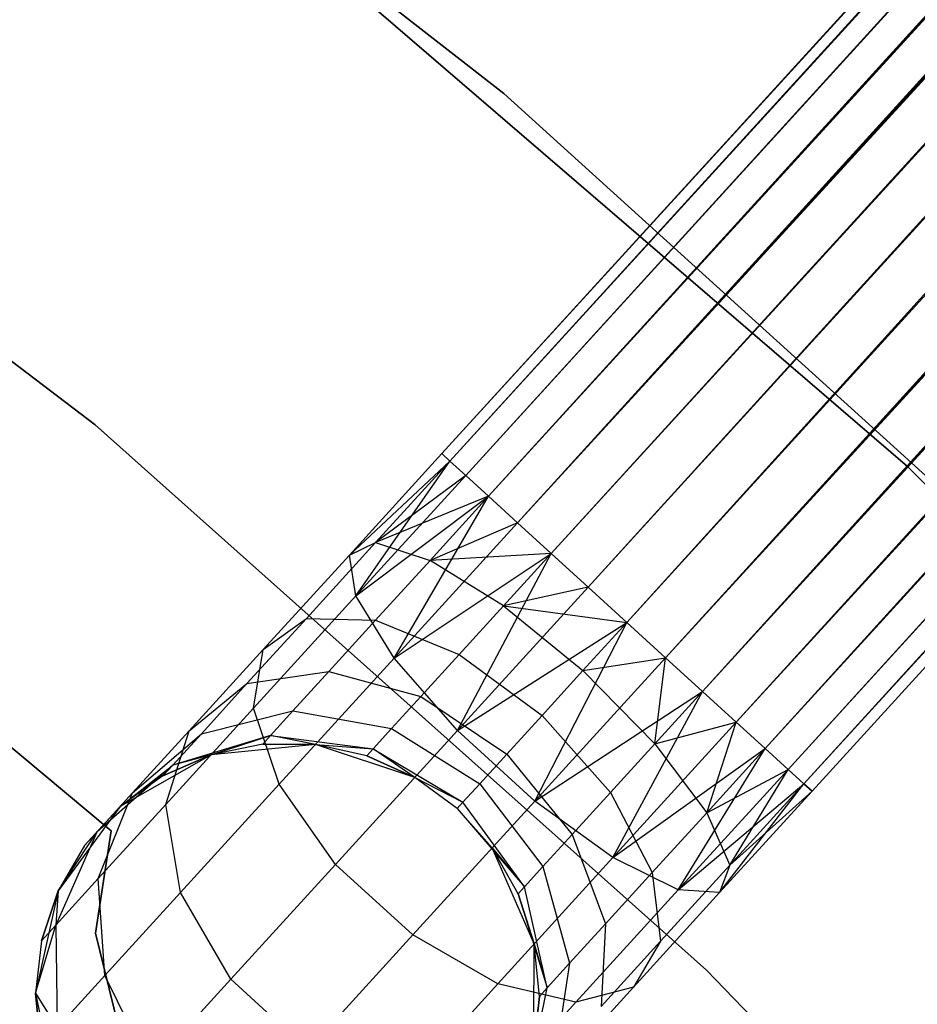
# Model space of a CAD drawing. Extents: x -189 to 189, y -189 to 189.
# Tile 483 of 591: x 26.72 to 30.29, y 30.44 to 34.35. Entities that reach past the tile are written whole.
import ezdxf

# ---------------------------------------------------------------- set-up
doc = ezdxf.new("R2010")
doc.units = 0
doc.header["$LTSCALE"] = 25.4
doc.layers.get('0').update_dxf_attribs({"linetype": 'CONTINUOUS'})

# ---------------------------------------------------------------- blocks, each defined once
blk = doc.blocks.new('CAMELEON-KENAI-C-12244_STL')
at = {"color": 0}
for p, q in [((112.7749, 125.1843, -9.3955), (28.4002, 32.6296, -9.3955)), ((112.7749, 125.1843, -9.3955), (28.4002, 32.6296, -9.6045)), ((112.7749, 125.1843, -9.3955), (28.4002, 32.6296, -9.3955)), ((112.7749, 125.1843, -9.3955), (28.4002, 32.6296, -9.6045)), ((112.7749, 125.1843, -9.3955), (28.4323, 32.6003, -9.809)), ((112.7749, 125.1843, -9.3955), (28.4323, 32.6003, -9.809)), ((112.8071, 125.155, -9.809), (28.4323, 32.6003, -9.809)), ((112.8071, 125.155, -9.809), (28.4323, 32.6003, -9.809)), ((112.8071, 125.155, -9.809), (28.4952, 32.5431, -10)), ((112.8071, 125.155, -9.809), (28.4952, 32.5431, -10)), ((112.8071, 125.155, -9.809), (28.586, 32.4603, -10.1691)), ((112.8071, 125.155, -9.809), (28.586, 32.4603, -10.1691)), ((112.8699, 125.0977, -9), (28.4002, 32.6296, -9.3955)), ((112.8699, 125.0977, -9), (28.4002, 32.6296, -9.3955)), ((112.8699, 125.0977, -9), (28.4323, 32.6003, -9.191)), ((112.8699, 125.0977, -9), (28.4323, 32.6003, -9.191)), ((28.4952, 32.5431, -9), (112.8699, 125.0977, -9)), ((28.4952, 32.5431, -9), (112.8699, 125.0977, -9)), ((28.586, 32.4603, -8.8309), (112.8699, 125.0977, -9)), ((28.586, 32.4603, -8.8309), (112.8699, 125.0977, -9)), ((112.9607, 125.015, -10.1691), (28.586, 32.4603, -10.1691)), ((112.9607, 125.015, -10.1691), (28.586, 32.4603, -10.1691)), ((112.9607, 125.015, -10.1691), (28.7008, 32.3556, -10.309)), ((112.9607, 125.015, -10.1691), (28.7008, 32.3556, -10.309)), ((28.586, 32.4603, -8.8309), (113.0755, 124.9103, -8.691)), ((28.586, 32.4603, -8.8309), (113.0755, 124.9103, -8.691)), ((28.7008, 32.3556, -8.691), (113.0755, 124.9103, -8.691)), ((28.7008, 32.3556, -8.691), (113.0755, 124.9103, -8.691)), ((113.2093, 124.7883, -10.4135), (28.7008, 32.3556, -10.309)), ((113.2093, 124.7883, -10.4135), (28.7008, 32.3556, -10.309)), ((113.2093, 124.7883, -10.4135), (28.8346, 32.2336, -10.4135)), ((113.2093, 124.7883, -10.4135), (28.8346, 32.2336, -10.4135)), ((28.9815, 32.0997, -10.4781), (113.2093, 124.7883, -10.4135)), ((28.9815, 32.0997, -10.4781), (113.2093, 124.7883, -10.4135)), ((29.1352, 31.9596, -10.5), (113.2093, 124.7883, -10.4135)), ((29.1352, 31.9596, -10.5), (113.2093, 124.7883, -10.4135)), ((28.7008, 32.3556, -8.691), (113.3563, 124.6544, -8.5219)), ((28.7008, 32.3556, -8.691), (113.3563, 124.6544, -8.5219)), ((28.8346, 32.2336, -8.5864), (113.3563, 124.6544, -8.5219)), ((28.8346, 32.2336, -8.5864), (113.3563, 124.6544, -8.5219)), ((113.3563, 124.6544, -8.5219), (28.9815, 32.0997, -8.5219)), ((113.3563, 124.6544, -8.5219), (28.9815, 32.0997, -8.5219)), ((29.1352, 31.9596, -8.5), (113.5099, 124.5143, -8.5)), ((29.1352, 31.9596, -8.5), (113.5099, 124.5143, -8.5)), ((29.1352, 31.9596, -10.5), (113.5099, 124.5143, -10.5)), ((29.1352, 31.9596, -10.5), (113.5099, 124.5143, -10.5)), ((29.2888, 31.8195, -10.4781), (113.5099, 124.5143, -10.5)), ((29.2888, 31.8195, -10.4781), (113.5099, 124.5143, -10.5)), ((29.4357, 31.6856, -10.4135), (113.5099, 124.5143, -10.5)), ((29.4357, 31.6856, -10.4135), (113.5099, 124.5143, -10.5)), ((29.2888, 31.8195, -8.5219), (113.6636, 124.3742, -8.5219)), ((29.2888, 31.8195, -8.5219), (113.6636, 124.3742, -8.5219)), ((113.8105, 124.2403, -10.4135), (29.4357, 31.6856, -10.4135)), ((113.8105, 124.2403, -10.4135), (29.4357, 31.6856, -10.4135)), ((113.8105, 124.2403, -10.4135), (29.5695, 31.5636, -10.309)), ((113.8105, 124.2403, -10.4135), (29.5695, 31.5636, -10.309)), ((113.8105, 124.2403, -10.4135), (29.6844, 31.459, -10.1691)), ((113.8105, 124.2403, -10.4135), (29.6844, 31.459, -10.1691)), ((29.2888, 31.8195, -8.5219), (113.9443, 124.1183, -8.691)), ((29.2888, 31.8195, -8.5219), (113.9443, 124.1183, -8.691)), ((29.4357, 31.6856, -8.5864), (113.9443, 124.1183, -8.691)), ((29.4357, 31.6856, -8.5864), (113.9443, 124.1183, -8.691)), ((113.9443, 124.1183, -8.691), (29.5695, 31.5636, -8.691)), ((113.9443, 124.1183, -8.691), (29.5695, 31.5636, -8.691)), ((114.0591, 124.0137, -10.1691), (29.6844, 31.459, -10.1691)), ((114.0591, 124.0137, -10.1691), (29.6844, 31.459, -10.1691)), ((114.0591, 124.0137, -10.1691), (29.7752, 31.3762, -10)), ((114.0591, 124.0137, -10.1691), (29.7752, 31.3762, -10)), ((114.0591, 124.0137, -10.1691), (29.838, 31.3189, -9.809)), ((114.0591, 124.0137, -10.1691), (29.838, 31.3189, -9.809)), ((29.5695, 31.5636, -8.691), (114.1499, 123.9309, -9)), ((29.5695, 31.5636, -8.691), (114.1499, 123.9309, -9)), ((29.6844, 31.459, -8.8309), (114.1499, 123.9309, -9)), ((29.6844, 31.459, -8.8309), (114.1499, 123.9309, -9)), ((114.1499, 123.9309, -9), (29.7752, 31.3762, -9)), ((114.1499, 123.9309, -9), (29.7752, 31.3762, -9)), ((114.1499, 123.9309, -9), (29.838, 31.3189, -9.191)), ((114.1499, 123.9309, -9), (29.838, 31.3189, -9.191)), ((114.2128, 123.8736, -9.809), (29.838, 31.3189, -9.809)), ((114.2128, 123.8736, -9.809), (29.838, 31.3189, -9.809)), ((114.2128, 123.8736, -9.809), (29.8701, 31.2896, -9.6045)), ((114.2128, 123.8736, -9.809), (29.8701, 31.2896, -9.3955)), ((114.2128, 123.8736, -9.809), (29.8701, 31.2896, -9.6045)), ((114.2128, 123.8736, -9.809), (29.8701, 31.2896, -9.3955)), ((114.2449, 123.8443, -9.3955), (29.838, 31.3189, -9.191)), ((114.2449, 123.8443, -9.3955), (29.838, 31.3189, -9.191)), ((114.2449, 123.8443, -9.3955), (29.8701, 31.2896, -9.3955)), ((114.2449, 123.8443, -9.3955), (29.8701, 31.2896, -9.3955)), ((28.6469, 34.0598, -1), (26.0211, 36.1042, -1)), ((26.0211, 36.1042), (28.6469, 34.0598)), ((28.6469, 34.0598, -1), (26.0211, 36.1042, -1)), ((26.0211, 36.1042), (28.6469, 34.0598)), ((30.2491, 32.578, -1), (27.7296, 34.7463, -1)), ((27.7296, 34.7463, -8.5), (30.2491, 32.578, -8.5)), ((30.2491, 32.578, -1), (27.7296, 34.7463, -1)), ((27.7296, 34.7463, -8.5), (30.2491, 32.578, -8.5)), ((24.4377, 34.715, -1), (27.0239, 32.7436, -1)), ((27.0239, 32.7436, -8.5), (24.4377, 34.715, -8.5)), ((27.0239, 32.7436, -8.5), (24.4377, 34.715, -8.5)), ((24.4377, 34.715, -1), (27.0239, 32.7436, -1)), ((31.1126, 31.8249, -1), (28.6469, 34.0598, -1)), ((28.6469, 34.0598, -1), (28.6469, 34.0598)), ((28.6469, 34.0598), (31.1126, 31.8249)), ((28.6469, 34.0598, -1), (28.6469, 34.0598)), ((31.1126, 31.8249, -1), (28.6469, 34.0598, -1)), ((28.6469, 34.0598), (31.1126, 31.8249)), ((27.0239, 32.7436, -1), (29.4517, 30.58, -1)), ((29.4517, 30.58, -8.5), (27.0239, 32.7436, -8.5)), ((27.0239, 32.7436, -8.5), (27.0239, 32.7436, -1)), ((27.0239, 32.7436, -8.5), (27.0239, 32.7436, -1)), ((29.4517, 30.58, -8.5), (27.0239, 32.7436, -8.5)), ((27.0239, 32.7436, -1), (29.4517, 30.58, -1)), ((28.0332, 32.2271, -9.5328), (28.4002, 32.6296, -9.6045)), ((28.4002, 32.6296, -9.3955), (28.0332, 32.2271, -9.5328)), ((28.4002, 32.6296, -9.3955), (28.0332, 32.2271, -9.5328)), ((28.0332, 32.2271, -9.5328), (28.4002, 32.6296, -9.6045)), ((28.0332, 32.2271, -9.5328), (28.4323, 32.6003, -9.809)), ((28.0332, 32.2271, -9.5328), (28.4323, 32.6003, -9.809)), ((28.4323, 32.6003, -9.191), (28.0332, 32.2271, -9.5328)), ((28.4323, 32.6003, -9.191), (28.0332, 32.2271, -9.5328)), ((28.0592, 32.0649, -9.9148), (28.4323, 32.6003, -9.809)), ((28.0592, 32.0649, -9.9148), (28.4323, 32.6003, -9.809)), ((28.4323, 32.6003, -9.191), (28.1375, 32.2769, -9.1334)), ((28.4323, 32.6003, -9.191), (28.1375, 32.2769, -9.1334)), ((28.4002, 32.6296, -9.6045), (28.4323, 32.6003, -9.809)), ((28.4323, 32.6003, -9.191), (28.4002, 32.6296, -9.3955)), ((28.4323, 32.6003, -9.191), (28.4002, 32.6296, -9.3955)), ((28.4002, 32.6296, -9.6045), (28.4323, 32.6003, -9.809)), ((28.4323, 32.6003, -9.809), (28.4952, 32.5431, -10)), ((28.4952, 32.5431, -9), (28.4323, 32.6003, -9.191)), ((28.4952, 32.5431, -9), (28.4323, 32.6003, -9.191)), ((28.4323, 32.6003, -9.809), (28.4952, 32.5431, -10)), ((32.5996, 30.2276, -1), (30.2491, 32.578, -1)), ((30.2491, 32.578, -8.5), (32.5996, 30.2276, -8.5)), ((30.2491, 32.578, -1), (30.2491, 32.578, -8.5)), ((32.5996, 30.2276, -1), (30.2491, 32.578, -1)), ((30.2491, 32.578, -8.5), (32.5996, 30.2276, -8.5)), ((30.2491, 32.578, -1), (30.2491, 32.578, -8.5)), ((28.0592, 32.0649, -9.9148), (28.4952, 32.5431, -10)), ((28.0592, 32.0649, -9.9148), (28.4952, 32.5431, -10)), ((28.4952, 32.5431, -9), (28.1375, 32.2769, -9.1334)), ((28.4952, 32.5431, -9), (28.1375, 32.2769, -9.1334)), ((28.4952, 32.5431, -10), (28.586, 32.4603, -10.1691)), ((28.586, 32.4603, -8.8309), (28.4952, 32.5431, -9)), ((28.586, 32.4603, -8.8309), (28.4952, 32.5431, -9)), ((28.4952, 32.5431, -10), (28.586, 32.4603, -10.1691)), ((28.0592, 32.0649, -9.9148), (28.586, 32.4603, -10.1691)), ((28.0592, 32.0649, -9.9148), (28.586, 32.4603, -10.1691)), ((28.586, 32.4603, -8.8309), (28.1375, 32.2769, -9.1334)), ((28.586, 32.4603, -8.8309), (28.1375, 32.2769, -9.1334)), ((28.211, 31.8183, -10.2133), (28.586, 32.4603, -10.1691)), ((28.211, 31.8183, -10.2133), (28.586, 32.4603, -10.1691)), ((28.3539, 32.2057, -8.7855), (28.586, 32.4603, -8.8309)), ((28.3539, 32.2057, -8.7855), (28.586, 32.4603, -8.8309)), ((28.586, 32.4603, -10.1691), (28.7008, 32.3556, -10.309)), ((28.7008, 32.3556, -8.691), (28.586, 32.4603, -8.8309)), ((28.7008, 32.3556, -8.691), (28.586, 32.4603, -8.8309)), ((28.586, 32.4603, -10.1691), (28.7008, 32.3556, -10.309)), ((28.211, 31.8183, -10.2133), (28.7008, 32.3556, -10.309)), ((28.211, 31.8183, -10.2133), (28.7008, 32.3556, -10.309)), ((28.7008, 32.3556, -8.691), (28.3539, 32.2057, -8.7855)), ((28.7008, 32.3556, -8.691), (28.3539, 32.2057, -8.7855)), ((28.7008, 32.3556, -10.309), (28.8346, 32.2336, -10.4135)), ((28.8346, 32.2336, -8.5864), (28.7008, 32.3556, -8.691)), ((28.8346, 32.2336, -8.5864), (28.7008, 32.3556, -8.691)), ((28.7008, 32.3556, -10.309), (28.8346, 32.2336, -10.4135)), ((27.8627, 31.9755, -8.9644), (28.1375, 32.2769, -9.1334)), ((27.8627, 31.9755, -8.9644), (28.1375, 32.2769, -9.1334)), ((28.0332, 32.2271, -9.5328), (28.1375, 32.2769, -9.1334)), ((28.0332, 32.2271, -9.5328), (28.1375, 32.2769, -9.1334)), ((28.1375, 32.2769, -9.1334), (28.3539, 32.2057, -8.7855)), ((28.1375, 32.2769, -9.1334), (28.3539, 32.2057, -8.7855)), ((27.6913, 31.852, -9.3226), (28.0332, 32.2271, -9.5328)), ((27.6913, 31.852, -9.3226), (28.0332, 32.2271, -9.5328)), ((28.0592, 32.0649, -9.9148), (28.0332, 32.2271, -9.5328)), ((28.0592, 32.0649, -9.9148), (28.0332, 32.2271, -9.5328)), ((28.1377, 31.9685, -8.6526), (28.3539, 32.2057, -8.7855)), ((28.1377, 31.9685, -8.6526), (28.3539, 32.2057, -8.7855)), ((28.211, 31.8183, -10.2133), (28.8346, 32.2336, -10.4135)), ((28.211, 31.8183, -10.2133), (28.8346, 32.2336, -10.4135)), ((28.8346, 32.2336, -8.5864), (28.3539, 32.2057, -8.7855)), ((28.8346, 32.2336, -8.5864), (28.3539, 32.2057, -8.7855)), ((28.6451, 32.0258, -8.5494), (28.3539, 32.2057, -8.7855)), ((28.6451, 32.0258, -8.5494), (28.3539, 32.2057, -8.7855)), ((28.4622, 31.5301, -10.3767), (28.8346, 32.2336, -10.4135)), ((28.4622, 31.5301, -10.3767), (28.8346, 32.2336, -10.4135)), ((28.8346, 32.2336, -8.5864), (28.6451, 32.0258, -8.5494)), ((28.8346, 32.2336, -8.5864), (28.6451, 32.0258, -8.5494)), ((28.8346, 32.2336, -10.4135), (28.9815, 32.0997, -10.4781)), ((28.9815, 32.0997, -8.5219), (28.8346, 32.2336, -8.5864)), ((28.9815, 32.0997, -8.5219), (28.8346, 32.2336, -8.5864)), ((28.8346, 32.2336, -10.4135), (28.9815, 32.0997, -10.4781)), ((25.8825, 32.1402, -2), (27.0876, 31.1321, -2)), ((27.0876, 31.1321, -4), (25.8825, 32.1402, -4)), ((27.0876, 31.1321, -4), (25.8825, 32.1402, -4)), ((25.8825, 32.1402, -2), (27.0876, 31.1321, -2)), ((28.4622, 31.5301, -10.3767), (28.9815, 32.0997, -10.4781)), ((28.4622, 31.5301, -10.3767), (28.9815, 32.0997, -10.4781)), ((28.9815, 32.0997, -8.5219), (28.6451, 32.0258, -8.5494)), ((28.9815, 32.0997, -8.5219), (28.6451, 32.0258, -8.5494)), ((28.9815, 32.0997, -10.4781), (29.1352, 31.9596, -10.5)), ((29.1352, 31.9596, -8.5), (28.9815, 32.0997, -8.5219)), ((29.1352, 31.9596, -8.5), (28.9815, 32.0997, -8.5219)), ((28.9815, 32.0997, -10.4781), (29.1352, 31.9596, -10.5)), ((27.653, 31.6193, -9.6651), (28.0592, 32.0649, -9.9148)), ((27.653, 31.6193, -9.6651), (28.0592, 32.0649, -9.9148)), ((28.211, 31.8183, -10.2133), (28.0592, 32.0649, -9.9148)), ((28.211, 31.8183, -10.2133), (28.0592, 32.0649, -9.9148)), ((28.4686, 31.8322, -8.4409), (28.6451, 32.0258, -8.5494)), ((28.4686, 31.8322, -8.4409), (28.6451, 32.0258, -8.5494)), ((28.6451, 32.0258, -8.5494), (29.1352, 31.9596, -8.5)), ((28.6451, 32.0258, -8.5494), (29.1352, 31.9596, -8.5)), ((28.6451, 32.0258, -8.5494), (28.9608, 31.7683, -8.4659)), ((28.6451, 32.0258, -8.5494), (28.9608, 31.7683, -8.4659)), ((27.6268, 31.7167, -8.6957), (27.8627, 31.9755, -8.9644)), ((27.6268, 31.7167, -8.6957), (27.8627, 31.9755, -8.9644)), ((27.6913, 31.852, -9.3226), (27.8627, 31.9755, -8.9644)), ((27.6913, 31.852, -9.3226), (27.8627, 31.9755, -8.9644)), ((27.8627, 31.9755, -8.9644), (28.1377, 31.9685, -8.6526)), ((27.8627, 31.9755, -8.9644), (28.1377, 31.9685, -8.6526)), ((27.952, 31.7648, -8.4411), (28.1377, 31.9685, -8.6526)), ((27.952, 31.7648, -8.4411), (28.1377, 31.9685, -8.6526)), ((28.1377, 31.9685, -8.6526), (28.4686, 31.8322, -8.4409)), ((28.1377, 31.9685, -8.6526), (28.4686, 31.8322, -8.4409)), ((28.4622, 31.5301, -10.3767), (29.1352, 31.9596, -10.5)), ((28.4622, 31.5301, -10.3767), (29.1352, 31.9596, -10.5)), ((28.7695, 31.2499, -10.3767), (29.1352, 31.9596, -10.5)), ((28.7695, 31.2499, -10.3767), (29.1352, 31.9596, -10.5)), ((29.1352, 31.9596, -8.5), (28.9608, 31.7683, -8.4659)), ((29.1352, 31.9596, -8.5), (28.9608, 31.7683, -8.4659)), ((29.2888, 31.8195, -8.5219), (29.1352, 31.9596, -8.5)), ((29.1352, 31.9596, -10.5), (29.2888, 31.8195, -10.4781)), ((29.2888, 31.8195, -8.5219), (29.1352, 31.9596, -8.5)), ((29.1352, 31.9596, -10.5), (29.2888, 31.8195, -10.4781)), ((27.3977, 31.5299, -8.9881), (27.6913, 31.852, -9.3226)), ((27.3977, 31.5299, -8.9881), (27.6913, 31.852, -9.3226)), ((27.653, 31.6193, -9.6651), (27.6913, 31.852, -9.3226)), ((27.653, 31.6193, -9.6651), (27.6913, 31.852, -9.3226)), ((27.7546, 31.3177, -9.9327), (28.211, 31.8183, -10.2133)), ((27.7546, 31.3177, -9.9327), (28.211, 31.8183, -10.2133)), ((28.4622, 31.5301, -10.3767), (28.211, 31.8183, -10.2133)), ((28.4622, 31.5301, -10.3767), (28.211, 31.8183, -10.2133)), ((28.317, 31.6659, -8.2682), (28.4686, 31.8322, -8.4409)), ((28.317, 31.6659, -8.2682), (28.4686, 31.8322, -8.4409)), ((28.4686, 31.8322, -8.4409), (28.7983, 31.5901, -8.366)), ((28.4686, 31.8322, -8.4409), (28.7983, 31.5901, -8.366)), ((28.7695, 31.2499, -10.3767), (29.2888, 31.8195, -10.4781)), ((28.7695, 31.2499, -10.3767), (29.2888, 31.8195, -10.4781)), ((28.9608, 31.7683, -8.4659), (29.2888, 31.8195, -8.5219)), ((28.9608, 31.7683, -8.4659), (29.2888, 31.8195, -8.5219)), ((29.2463, 31.4778, -8.5494), (29.2888, 31.8195, -8.5219)), ((29.2463, 31.4778, -8.5494), (29.2888, 31.8195, -8.5219)), ((29.4357, 31.6856, -8.5864), (29.2888, 31.8195, -8.5219)), ((29.2888, 31.8195, -10.4781), (29.4357, 31.6856, -10.4135)), ((29.4357, 31.6856, -8.5864), (29.2888, 31.8195, -8.5219)), ((29.2888, 31.8195, -10.4781), (29.4357, 31.6856, -10.4135)), ((27.6268, 31.7167, -8.6957), (27.952, 31.7648, -8.4411)), ((27.6268, 31.7167, -8.6957), (27.952, 31.7648, -8.4411)), ((27.8095, 31.6085, -8.1654), (27.952, 31.7648, -8.4411)), ((27.8095, 31.6085, -8.1654), (27.952, 31.7648, -8.4411)), ((27.952, 31.7648, -8.4411), (28.317, 31.6659, -8.2682)), ((27.952, 31.7648, -8.4411), (28.317, 31.6659, -8.2682)), ((28.9608, 31.7683, -8.4659), (28.7983, 31.5901, -8.366)), ((28.9608, 31.7683, -8.4659), (28.7983, 31.5901, -8.366)), ((28.9608, 31.7683, -8.4659), (29.2463, 31.4778, -8.5494)), ((28.9608, 31.7683, -8.4659), (29.2463, 31.4778, -8.5494)), ((27.3977, 31.5299, -8.9881), (27.6268, 31.7167, -8.6957)), ((27.3977, 31.5299, -8.9881), (27.6268, 31.7167, -8.6957)), ((27.4457, 31.5181, -8.3455), (27.6268, 31.7167, -8.6957)), ((27.4457, 31.5181, -8.3455), (27.6268, 31.7167, -8.6957)), ((28.2007, 31.5383, -8.0432), (28.317, 31.6659, -8.2682)), ((28.2007, 31.5383, -8.0432), (28.317, 31.6659, -8.2682)), ((28.317, 31.6659, -8.2682), (28.6588, 31.4371, -8.2071)), ((28.317, 31.6659, -8.2682), (28.6588, 31.4371, -8.2071)), ((28.7695, 31.2499, -10.3767), (29.4357, 31.6856, -10.4135)), ((28.7695, 31.2499, -10.3767), (29.4357, 31.6856, -10.4135)), ((29.0797, 31.0264, -10.2133), (29.4357, 31.6856, -10.4135)), ((29.0797, 31.0264, -10.2133), (29.4357, 31.6856, -10.4135)), ((29.2463, 31.4778, -8.5494), (29.4357, 31.6856, -8.5864)), ((29.2463, 31.4778, -8.5494), (29.4357, 31.6856, -8.5864)), ((29.5695, 31.5636, -8.691), (29.4357, 31.6856, -8.5864)), ((29.4357, 31.6856, -10.4135), (29.5695, 31.5636, -10.309)), ((29.4357, 31.6856, -10.4135), (29.5695, 31.5636, -10.309)), ((29.5695, 31.5636, -8.691), (29.4357, 31.6856, -8.5864)), ((27.3042, 31.2367, -9.2678), (27.653, 31.6193, -9.6651)), ((27.3042, 31.2367, -9.2678), (27.653, 31.6193, -9.6651)), ((27.7546, 31.3177, -9.9327), (27.653, 31.6193, -9.6651)), ((27.7546, 31.3177, -9.9327), (27.653, 31.6193, -9.6651)), ((27.4457, 31.5181, -8.3455), (27.8095, 31.6085, -8.1654)), ((27.4457, 31.5181, -8.3455), (27.8095, 31.6085, -8.1654)), ((27.7199, 31.5103, -7.8445), (27.8095, 31.6085, -8.1654)), ((27.7199, 31.5103, -7.8445), (27.8095, 31.6085, -8.1654)), ((27.8095, 31.6085, -8.1654), (28.2007, 31.5383, -8.0432)), ((27.8095, 31.6085, -8.1654), (28.2007, 31.5383, -8.0432)), ((28.7983, 31.5901, -8.366), (28.6588, 31.4371, -8.2071)), ((28.7983, 31.5901, -8.366), (28.6588, 31.4371, -8.2071)), ((28.7983, 31.5901, -8.366), (29.0698, 31.2842, -8.4409)), ((28.7983, 31.5901, -8.366), (29.0698, 31.2842, -8.4409)), ((29.0797, 31.0264, -10.2133), (29.5695, 31.5636, -10.309)), ((29.0797, 31.0264, -10.2133), (29.5695, 31.5636, -10.309)), ((29.2463, 31.4778, -8.5494), (29.5695, 31.5636, -8.691)), ((29.2463, 31.4778, -8.5494), (29.5695, 31.5636, -8.691)), ((29.4523, 31.2044, -8.7855), (29.5695, 31.5636, -8.691)), ((29.4523, 31.2044, -8.7855), (29.5695, 31.5636, -8.691)), ((29.6844, 31.459, -8.8309), (29.5695, 31.5636, -8.691)), ((29.5695, 31.5636, -10.309), (29.6844, 31.459, -10.1691)), ((29.5695, 31.5636, -10.309), (29.6844, 31.459, -10.1691)), ((29.6844, 31.459, -8.8309), (29.5695, 31.5636, -8.691)), ((27.1723, 31.2827, -8.5523), (27.3977, 31.5299, -8.9881)), ((27.1723, 31.2827, -8.5523), (27.3977, 31.5299, -8.9881)), ((27.1723, 31.2827, -8.5523), (27.4457, 31.5181, -8.3455)), ((27.1723, 31.2827, -8.5523), (27.4457, 31.5181, -8.3455)), ((27.3042, 31.2367, -9.2678), (27.3977, 31.5299, -8.9881)), ((27.3042, 31.2367, -9.2678), (27.3977, 31.5299, -8.9881)), ((27.3319, 31.3933, -7.9377), (27.4457, 31.5181, -8.3455)), ((27.3319, 31.3933, -7.9377), (27.4457, 31.5181, -8.3455)), ((27.7199, 31.5103, -7.8445), (27.3319, 31.3933, -7.9377)), ((27.7199, 31.5103, -7.8445), (27.3319, 31.3933, -7.9377)), ((27.4846, 31.4345, -7.5), (27.7199, 31.5103, -7.8445)), ((27.4846, 31.4345, -7.5), (27.7199, 31.5103, -7.8445)), ((27.6894, 31.4767, -7.5), (27.7199, 31.5103, -7.8445)), ((27.6894, 31.4767, -7.5), (27.7199, 31.5103, -7.8445)), ((27.7199, 31.5103, -7.8445), (28.1276, 31.4581, -7.7812)), ((27.8984, 31.4755, -7.5), (27.7199, 31.5103, -7.8445)), ((27.8984, 31.4755, -7.5), (27.7199, 31.5103, -7.8445)), ((27.7199, 31.5103, -7.8445), (28.1276, 31.4581, -7.7812)), ((27.9783, 30.9992, -10.0792), (28.4622, 31.5301, -10.3767)), ((27.9783, 30.9992, -10.0792), (28.4622, 31.5301, -10.3767)), ((28.1276, 31.4581, -7.7812), (28.2007, 31.5383, -8.0432)), ((28.1276, 31.4581, -7.7812), (28.2007, 31.5383, -8.0432)), ((28.2007, 31.5383, -8.0432), (28.5517, 31.3196, -8)), ((28.2007, 31.5383, -8.0432), (28.5517, 31.3196, -8)), ((28.7695, 31.2499, -10.3767), (28.4622, 31.5301, -10.3767)), ((28.7695, 31.2499, -10.3767), (28.4622, 31.5301, -10.3767)), ((27.6894, 31.4767, -7.5), (27.4846, 31.4345, -2)), ((27.6894, 31.4767, -7.5), (27.4846, 31.4345, -7.5)), ((27.6894, 31.4767, -7.5), (27.4846, 31.4345, -2)), ((27.6894, 31.4767, -7.5), (27.4846, 31.4345, -7.5)), ((27.8984, 31.4755, -2), (27.4846, 31.4345, -2)), ((27.8984, 31.4755, -2), (27.4846, 31.4345, -2)), ((27.8984, 31.4755, -7.5), (27.6894, 31.4767, -7.5)), ((27.6894, 31.4767, -7.5), (27.8984, 31.4755, -2)), ((27.6894, 31.4767, -7.5), (27.8984, 31.4755, -2)), ((27.8984, 31.4755, -7.5), (27.6894, 31.4767, -7.5)), ((28.2931, 31.3445, -2), (27.8984, 31.4755, -2)), ((28.1026, 31.4307, -7.5), (27.8984, 31.4755, -2)), ((28.2931, 31.3445, -2), (27.8984, 31.4755, -2)), ((28.1026, 31.4307, -7.5), (27.8984, 31.4755, -7.5)), ((27.8984, 31.4755, -7.5), (27.8984, 31.4755, -2)), ((28.1026, 31.4307, -7.5), (27.8984, 31.4755, -2)), ((27.8984, 31.4755, -7.5), (27.8984, 31.4755, -2)), ((27.8984, 31.4755, -7.5), (28.1276, 31.4581, -7.7812)), ((27.8984, 31.4755, -7.5), (28.1276, 31.4581, -7.7812)), ((28.1026, 31.4307, -7.5), (27.8984, 31.4755, -7.5)), ((29.0698, 31.2842, -8.4409), (29.2463, 31.4778, -8.5494)), ((29.0698, 31.2842, -8.4409), (29.2463, 31.4778, -8.5494)), ((29.2463, 31.4778, -8.5494), (29.4523, 31.2044, -8.7855)), ((29.2463, 31.4778, -8.5494), (29.4523, 31.2044, -8.7855)), ((27.4846, 31.4345, -2), (27.1232, 31.2289, -2)), ((27.4846, 31.4345, -2), (27.1232, 31.2289, -2)), ((27.4846, 31.4345, -7.5), (27.2931, 31.3507, -7.5)), ((27.2931, 31.3507, -7.5), (27.4846, 31.4345, -2)), ((27.2931, 31.3507, -7.5), (27.4846, 31.4345, -2)), ((27.4846, 31.4345, -7.5), (27.2931, 31.3507, -7.5)), ((27.4846, 31.4345, -7.5), (27.3319, 31.3933, -7.9377)), ((27.4846, 31.4345, -7.5), (27.3319, 31.3933, -7.9377)), ((27.4846, 31.4345, -7.5), (27.4846, 31.4345, -2)), ((27.4846, 31.4345, -7.5), (27.4846, 31.4345, -2)), ((28.1026, 31.4307, -7.5), (28.1276, 31.4581, -7.7812)), ((28.1026, 31.4307, -7.5), (28.1276, 31.4581, -7.7812)), ((28.2931, 31.3445, -7.5), (28.1026, 31.4307, -7.5)), ((28.1026, 31.4307, -7.5), (28.2931, 31.3445, -2)), ((28.1026, 31.4307, -7.5), (28.2931, 31.3445, -2)), ((28.2931, 31.3445, -7.5), (28.1026, 31.4307, -7.5)), ((28.2931, 31.3445, -7.5), (28.1276, 31.4581, -7.7812)), ((28.1276, 31.4581, -7.7812), (28.4844, 31.2458, -7.7588)), ((28.1276, 31.4581, -7.7812), (28.4844, 31.2458, -7.7588)), ((28.2931, 31.3445, -7.5), (28.1276, 31.4581, -7.7812)), ((28.6588, 31.4371, -8.2071), (28.5517, 31.3196, -8)), ((28.6588, 31.4371, -8.2071), (28.5517, 31.3196, -8)), ((28.6588, 31.4371, -8.2071), (28.9182, 31.1179, -8.2682)), ((28.6588, 31.4371, -8.2071), (28.9182, 31.1179, -8.2682)), ((29.0797, 31.0264, -10.2133), (29.6844, 31.459, -10.1691)), ((29.0797, 31.0264, -10.2133), (29.6844, 31.459, -10.1691)), ((29.3392, 30.898, -9.9148), (29.6844, 31.459, -10.1691)), ((29.3392, 30.898, -9.9148), (29.6844, 31.459, -10.1691)), ((29.4523, 31.2044, -8.7855), (29.6844, 31.459, -8.8309)), ((29.4523, 31.2044, -8.7855), (29.6844, 31.459, -8.8309)), ((29.7752, 31.3762, -9), (29.6844, 31.459, -8.8309)), ((29.6844, 31.459, -10.1691), (29.7752, 31.3762, -10)), ((29.6844, 31.459, -10.1691), (29.7752, 31.3762, -10)), ((29.7752, 31.3762, -9), (29.6844, 31.459, -8.8309)), ((27.3319, 31.3933, -7.9377), (27.0307, 31.1274, -8.0447)), ((27.3319, 31.3933, -7.9377), (27.0307, 31.1274, -8.0447)), ((27.1232, 31.2289, -7.5), (27.3319, 31.3933, -7.9377)), ((27.1232, 31.2289, -7.5), (27.3319, 31.3933, -7.9377)), ((27.2931, 31.3507, -7.5), (27.3319, 31.3933, -7.9377)), ((27.2931, 31.3507, -7.5), (27.3319, 31.3933, -7.9377)), ((27.2931, 31.3507, -7.5), (27.1232, 31.2289, -2)), ((27.2931, 31.3507, -7.5), (27.1232, 31.2289, -7.5)), ((27.2931, 31.3507, -7.5), (27.1232, 31.2289, -2)), ((27.2931, 31.3507, -7.5), (27.1232, 31.2289, -7.5)), ((29.3392, 30.898, -9.9148), (29.7752, 31.3762, -10)), ((29.3392, 30.898, -9.9148), (29.7752, 31.3762, -10)), ((29.4523, 31.2044, -8.7855), (29.7752, 31.3762, -9)), ((29.4523, 31.2044, -8.7855), (29.7752, 31.3762, -9)), ((29.5432, 30.9955, -9.1334), (29.7752, 31.3762, -9)), ((29.5432, 30.9955, -9.1334), (29.7752, 31.3762, -9)), ((29.838, 31.3189, -9.191), (29.7752, 31.3762, -9)), ((29.7752, 31.3762, -10), (29.838, 31.3189, -9.809)), ((29.7752, 31.3762, -10), (29.838, 31.3189, -9.809)), ((29.838, 31.3189, -9.191), (29.7752, 31.3762, -9)), ((27.3626, 30.8877, -9.4863), (27.7546, 31.3177, -9.9327)), ((27.3626, 30.8877, -9.4863), (27.7546, 31.3177, -9.9327)), ((27.9783, 30.9992, -10.0792), (27.7546, 31.3177, -9.9327)), ((27.9783, 30.9992, -10.0792), (27.7546, 31.3177, -9.9327)), ((28.4615, 31.2206, -2), (28.2931, 31.3445, -2)), ((28.4615, 31.2206, -7.5), (28.2931, 31.3445, -7.5)), ((28.2931, 31.3445, -7.5), (28.2931, 31.3445, -2)), ((28.4615, 31.2206, -2), (28.2931, 31.3445, -2)), ((28.2931, 31.3445, -7.5), (28.2931, 31.3445, -2)), ((28.2931, 31.3445, -7.5), (28.4844, 31.2458, -7.7588)), ((28.2931, 31.3445, -7.5), (28.4844, 31.2458, -7.7588)), ((28.4615, 31.2206, -7.5), (28.2931, 31.3445, -7.5)), ((28.5517, 31.3196, -8), (28.4844, 31.2458, -7.7588)), ((28.5517, 31.3196, -8), (28.4844, 31.2458, -7.7588)), ((28.5517, 31.3196, -8), (28.8019, 30.9903, -8.0432)), ((28.5517, 31.3196, -8), (28.8019, 30.9903, -8.0432)), ((29.3392, 30.898, -9.9148), (29.838, 31.3189, -9.809)), ((29.3392, 30.898, -9.9148), (29.838, 31.3189, -9.809)), ((29.5032, 30.8871, -9.5328), (29.838, 31.3189, -9.809)), ((29.5032, 30.8871, -9.5328), (29.838, 31.3189, -9.809)), ((29.5432, 30.9955, -9.1334), (29.838, 31.3189, -9.191)), ((29.5432, 30.9955, -9.1334), (29.838, 31.3189, -9.191)), ((29.8701, 31.2896, -9.3955), (29.838, 31.3189, -9.191)), ((29.838, 31.3189, -9.809), (29.8701, 31.2896, -9.6045)), ((29.838, 31.3189, -9.809), (29.8701, 31.2896, -9.6045)), ((29.8701, 31.2896, -9.3955), (29.838, 31.3189, -9.191)), ((27.0307, 31.1274, -8.0447), (27.1723, 31.2827, -8.5523)), ((27.0307, 31.1274, -8.0447), (27.1723, 31.2827, -8.5523)), ((27.0366, 30.9431, -8.75), (27.1723, 31.2827, -8.5523)), ((27.0366, 30.9431, -8.75), (27.1723, 31.2827, -8.5523)), ((28.9182, 31.1179, -8.2682), (29.0698, 31.2842, -8.4409)), ((28.9182, 31.1179, -8.2682), (29.0698, 31.2842, -8.4409)), ((29.0698, 31.2842, -8.4409), (29.2361, 30.9672, -8.6526)), ((29.0698, 31.2842, -8.4409), (29.2361, 30.9672, -8.6526)), ((29.5032, 30.8871, -9.5328), (29.8701, 31.2896, -9.3955)), ((29.5032, 30.8871, -9.5328), (29.8701, 31.2896, -9.6045)), ((29.5032, 30.8871, -9.5328), (29.8701, 31.2896, -9.3955)), ((29.5032, 30.8871, -9.5328), (29.8701, 31.2896, -9.6045)), ((29.5432, 30.9955, -9.1334), (29.8701, 31.2896, -9.3955)), ((29.5432, 30.9955, -9.1334), (29.8701, 31.2896, -9.3955)), ((27.1232, 31.2289, -2), (26.8767, 30.894, -2)), ((27.1232, 31.2289, -2), (26.8767, 30.894, -2)), ((26.9824, 31.0744, -7.5), (27.1232, 31.2289, -2)), ((26.9824, 31.0744, -7.5), (27.1232, 31.2289, -2)), ((27.1232, 31.2289, -7.5), (27.0307, 31.1274, -8.0447)), ((27.1232, 31.2289, -7.5), (27.0307, 31.1274, -8.0447)), ((27.0366, 30.9431, -8.75), (27.3042, 31.2367, -9.2678)), ((27.0366, 30.9431, -8.75), (27.3042, 31.2367, -9.2678)), ((27.1232, 31.2289, -7.5), (27.1232, 31.2289, -2)), ((27.1232, 31.2289, -7.5), (27.1232, 31.2289, -2)), ((27.3626, 30.8877, -9.4863), (27.3042, 31.2367, -9.2678)), ((27.3626, 30.8877, -9.4863), (27.3042, 31.2367, -9.2678)), ((28.2856, 30.7191, -10.0792), (28.7695, 31.2499, -10.3767)), ((28.2856, 30.7191, -10.0792), (28.7695, 31.2499, -10.3767)), ((28.4844, 31.2458, -7.7588), (28.4615, 31.2206, -7.5)), ((28.4844, 31.2458, -7.7588), (28.4615, 31.2206, -7.5)), ((28.7287, 30.9101, -7.7812), (28.4844, 31.2458, -7.7588)), ((28.7287, 30.9101, -7.7812), (28.4844, 31.2458, -7.7588)), ((29.0797, 31.0264, -10.2133), (28.7695, 31.2499, -10.3767)), ((29.0797, 31.0264, -10.2133), (28.7695, 31.2499, -10.3767)), ((28.6004, 31.0644, -2), (28.4615, 31.2206, -2)), ((28.6004, 31.0644, -7.5), (28.4615, 31.2206, -7.5)), ((28.4615, 31.2206, -7.5), (28.4615, 31.2206, -2)), ((28.6004, 31.0644, -2), (28.4615, 31.2206, -2)), ((28.4615, 31.2206, -7.5), (28.4615, 31.2206, -2)), ((28.4615, 31.2206, -7.5), (28.7287, 30.9101, -7.7812)), ((28.6004, 31.0644, -7.5), (28.4615, 31.2206, -7.5)), ((28.4615, 31.2206, -7.5), (28.7287, 30.9101, -7.7812)), ((29.2361, 30.9672, -8.6526), (29.4523, 31.2044, -8.7855)), ((29.2361, 30.9672, -8.6526), (29.4523, 31.2044, -8.7855)), ((29.4523, 31.2044, -8.7855), (29.5432, 30.9955, -9.1334)), ((29.4523, 31.2044, -8.7855), (29.5432, 30.9955, -9.1334)), ((27.0307, 31.1274, -8.0447), (26.8683, 30.7585, -8.147)), ((27.0307, 31.1274, -8.0447), (26.8683, 30.7585, -8.147)), ((26.8767, 30.894, -7.5), (27.0307, 31.1274, -8.0447)), ((26.8767, 30.894, -7.5), (27.0307, 31.1274, -8.0447)), ((26.9824, 31.0744, -7.5), (27.0307, 31.1274, -8.0447)), ((26.9824, 31.0744, -7.5), (27.0307, 31.1274, -8.0447)), ((27.0876, 31.1321, -2), (27.0253, 30.7264, -2)), ((27.0253, 30.7264, -4), (27.0876, 31.1321, -4)), ((27.0253, 30.7264, -4), (27.0876, 31.1321, -4)), ((27.0876, 31.1321, -2), (27.0253, 30.7264, -2)), ((27.0876, 31.1321, -2), (27.0876, 31.1321, -4)), ((27.0876, 31.1321, -2), (27.0876, 31.1321, -4)), ((28.8019, 30.9903, -8.0432), (28.9182, 31.1179, -8.2682)), ((28.8019, 30.9903, -8.0432), (28.9182, 31.1179, -8.2682)), ((28.9182, 31.1179, -8.2682), (29.0504, 30.7635, -8.4411)), ((28.9182, 31.1179, -8.2682), (29.0504, 30.7635, -8.4411)), ((26.9824, 31.0744, -7.5), (26.8767, 30.894, -2)), ((26.9824, 31.0744, -7.5), (26.8767, 30.894, -7.5)), ((26.9824, 31.0744, -7.5), (26.8767, 30.894, -2)), ((26.9824, 31.0744, -7.5), (26.8767, 30.894, -7.5)), ((28.7672, 30.6835, -2), (28.6004, 31.0644, -2)), ((28.7038, 30.8827, -7.5), (28.6004, 31.0644, -2)), ((28.7672, 30.6835, -2), (28.6004, 31.0644, -2)), ((28.7038, 30.8827, -7.5), (28.6004, 31.0644, -2)), ((28.7038, 30.8827, -7.5), (28.6004, 31.0644, -7.5)), ((28.6004, 31.0644, -7.5), (28.6004, 31.0644, -2)), ((28.6004, 31.0644, -7.5), (28.6004, 31.0644, -2)), ((28.6004, 31.0644, -7.5), (28.7287, 30.9101, -7.7812)), ((28.6004, 31.0644, -7.5), (28.7287, 30.9101, -7.7812)), ((28.7038, 30.8827, -7.5), (28.6004, 31.0644, -7.5)), ((27.5628, 30.5434, -9.6059), (27.9783, 30.9992, -10.0792)), ((27.5628, 30.5434, -9.6059), (27.9783, 30.9992, -10.0792)), ((28.2856, 30.7191, -10.0792), (27.9783, 30.9992, -10.0792)), ((28.2856, 30.7191, -10.0792), (27.9783, 30.9992, -10.0792)), ((28.6233, 30.5257, -9.9327), (29.0797, 31.0264, -10.2133)), ((28.6233, 30.5257, -9.9327), (29.0797, 31.0264, -10.2133)), ((29.3392, 30.898, -9.9148), (29.0797, 31.0264, -10.2133)), ((29.3392, 30.898, -9.9148), (29.0797, 31.0264, -10.2133)), ((29.2684, 30.6941, -8.9644), (29.5432, 30.9955, -9.1334)), ((29.2684, 30.6941, -8.9644), (29.5432, 30.9955, -9.1334)), ((29.5432, 30.9955, -9.1334), (29.5032, 30.8871, -9.5328)), ((29.5432, 30.9955, -9.1334), (29.5032, 30.8871, -9.5328)), ((28.7287, 30.9101, -7.7812), (28.8019, 30.9903, -8.0432)), ((28.7287, 30.9101, -7.7812), (28.8019, 30.9903, -8.0432)), ((28.8019, 30.9903, -8.0432), (28.9079, 30.6072, -8.1654)), ((28.8019, 30.9903, -8.0432), (28.9079, 30.6072, -8.1654)), ((29.0504, 30.7635, -8.4411), (29.2361, 30.9672, -8.6526)), ((29.0504, 30.7635, -8.4411), (29.2361, 30.9672, -8.6526)), ((29.2361, 30.9672, -8.6526), (29.2684, 30.6941, -8.9644)), ((29.2361, 30.9672, -8.6526), (29.2684, 30.6941, -8.9644)), ((26.8683, 30.7585, -8.147), (27.0366, 30.9431, -8.75)), ((26.8683, 30.7585, -8.147), (27.0366, 30.9431, -8.75)), ((27.0619, 30.5578, -8.9045), (27.0366, 30.9431, -8.75)), ((27.0619, 30.5578, -8.9045), (27.0366, 30.9431, -8.75)), ((26.8767, 30.894, -2), (26.7878, 30.4878, -2)), ((26.8767, 30.894, -2), (26.7878, 30.4878, -2)), ((26.8767, 30.894, -7.5), (26.8109, 30.6955, -7.5)), ((26.8109, 30.6955, -7.5), (26.8767, 30.894, -2)), ((26.8109, 30.6955, -7.5), (26.8767, 30.894, -2)), ((26.8767, 30.894, -7.5), (26.8109, 30.6955, -7.5)), ((26.8767, 30.894, -7.5), (26.8683, 30.7585, -8.147)), ((26.8767, 30.894, -7.5), (26.8683, 30.7585, -8.147)), ((26.8767, 30.894, -7.5), (26.8767, 30.894, -2)), ((26.8767, 30.894, -7.5), (26.8767, 30.894, -2)), ((27.0619, 30.5578, -8.9045), (27.3626, 30.8877, -9.4863)), ((27.0619, 30.5578, -8.9045), (27.3626, 30.8877, -9.4863)), ((27.5628, 30.5434, -9.6059), (27.3626, 30.8877, -9.4863)), ((27.5628, 30.5434, -9.6059), (27.3626, 30.8877, -9.4863)), ((28.7038, 30.8827, -7.5), (28.7287, 30.9101, -7.7812)), ((28.7038, 30.8827, -7.5), (28.7287, 30.9101, -7.7812)), ((28.7672, 30.6835, -7.5), (28.7038, 30.8827, -7.5)), ((28.7038, 30.8827, -7.5), (28.7672, 30.6835, -2)), ((28.7038, 30.8827, -7.5), (28.7672, 30.6835, -2)), ((28.7038, 30.8827, -7.5), (28.8183, 30.509, -7.8445)), ((28.7672, 30.6835, -7.5), (28.7038, 30.8827, -7.5)), ((28.7038, 30.8827, -7.5), (28.8183, 30.509, -7.8445)), ((28.8183, 30.509, -7.8445), (28.7287, 30.9101, -7.7812)), ((28.8183, 30.509, -7.8445), (28.7287, 30.9101, -7.7812)), ((28.933, 30.4524, -9.6651), (29.3392, 30.898, -9.9148)), ((28.933, 30.4524, -9.6651), (29.3392, 30.898, -9.9148)), ((29.1612, 30.512, -9.3226), (29.5032, 30.8871, -9.5328)), ((29.1612, 30.512, -9.3226), (29.5032, 30.8871, -9.5328)), ((29.5032, 30.8871, -9.5328), (29.3392, 30.898, -9.9148)), ((29.5032, 30.8871, -9.5328), (29.3392, 30.898, -9.9148)), ((28.9079, 30.6072, -8.1654), (29.0504, 30.7635, -8.4411)), ((28.9079, 30.6072, -8.1654), (29.0504, 30.7635, -8.4411)), ((29.0504, 30.7635, -8.4411), (29.0325, 30.4353, -8.6957)), ((29.0504, 30.7635, -8.4411), (29.0325, 30.4353, -8.6957)), ((26.7878, 30.4878, -7.5), (26.8683, 30.7585, -8.147)), ((26.7878, 30.4878, -7.5), (26.8683, 30.7585, -8.147)), ((26.8109, 30.6955, -7.5), (26.8683, 30.7585, -8.147)), ((26.8109, 30.6955, -7.5), (26.8683, 30.7585, -8.147)), ((26.8683, 30.7585, -8.147), (26.8728, 30.3505, -8.227)), ((26.8683, 30.7585, -8.147), (26.8728, 30.3505, -8.227)), ((27.0253, 30.7264, -2), (27.0253, 30.7264, -4)), ((27.0253, 30.7264, -2), (27.0253, 30.7264, -4)), ((27.0253, 30.7264, -2), (27.1235, 30.3277, -2)), ((27.1235, 30.3277, -4), (27.0253, 30.7264, -4)), ((27.1235, 30.3277, -4), (27.0253, 30.7264, -4)), ((27.0253, 30.7264, -2), (27.1235, 30.3277, -2)), ((26.8109, 30.6955, -7.5), (26.7878, 30.4878, -2)), ((26.8109, 30.6955, -7.5), (26.7878, 30.4878, -7.5)), ((26.8109, 30.6955, -7.5), (26.7878, 30.4878, -2)), ((26.8109, 30.6955, -7.5), (26.7878, 30.4878, -7.5)), ((27.8701, 30.2633, -9.6059), (28.2856, 30.7191, -10.0792)), ((27.8701, 30.2633, -9.6059), (28.2856, 30.7191, -10.0792)), ((28.6233, 30.5257, -9.9327), (28.2856, 30.7191, -10.0792)), ((28.6233, 30.5257, -9.9327), (28.2856, 30.7191, -10.0792)), ((28.7646, 30.2677, -2), (28.7672, 30.6835, -2)), ((28.7646, 30.2677, -2), (28.7672, 30.6835, -2)), ((28.7878, 30.4754, -7.5), (28.7672, 30.6835, -2)), ((28.7878, 30.4754, -7.5), (28.7672, 30.6835, -7.5)), ((28.7672, 30.6835, -7.5), (28.7672, 30.6835, -2)), ((28.7878, 30.4754, -7.5), (28.7672, 30.6835, -2)), ((28.7672, 30.6835, -7.5), (28.7672, 30.6835, -2)), ((28.7672, 30.6835, -7.5), (28.8183, 30.509, -7.8445)), ((28.7672, 30.6835, -7.5), (28.8183, 30.509, -7.8445)), ((28.7878, 30.4754, -7.5), (28.7672, 30.6835, -7.5)), ((29.0325, 30.4353, -8.6957), (29.2684, 30.6941, -8.9644)), ((29.0325, 30.4353, -8.6957), (29.2684, 30.6941, -8.9644)), ((29.2684, 30.6941, -8.9644), (29.1612, 30.512, -9.3226)), ((29.2684, 30.6941, -8.9644), (29.1612, 30.512, -9.3226)), ((28.8183, 30.509, -7.8445), (28.9079, 30.6072, -8.1654)), ((28.8183, 30.509, -7.8445), (28.9079, 30.6072, -8.1654)), ((28.9079, 30.6072, -8.1654), (28.8514, 30.2367, -8.3455)), ((28.9079, 30.6072, -8.1654), (28.8514, 30.2367, -8.3455)), ((29.4517, 30.58, -1), (31.7066, 28.237, -1)), ((31.7066, 28.237, -8.5), (29.4517, 30.58, -8.5)), ((29.4517, 30.58, -8.5), (29.4517, 30.58, -1)), ((29.4517, 30.58, -8.5), (29.4517, 30.58, -1)), ((31.7066, 28.237, -8.5), (29.4517, 30.58, -8.5)), ((29.4517, 30.58, -1), (31.7066, 28.237, -1)), ((26.8728, 30.3505, -8.227), (27.0619, 30.5578, -8.9045)), ((26.8728, 30.3505, -8.227), (27.0619, 30.5578, -8.9045)), ((27.2439, 30.1937, -8.9891), (27.0619, 30.5578, -8.9045)), ((27.2439, 30.1937, -8.9891), (27.0619, 30.5578, -8.9045)), ((27.2439, 30.1937, -8.9891), (27.5628, 30.5434, -9.6059)), ((27.2439, 30.1937, -8.9891), (27.5628, 30.5434, -9.6059)), ((27.8701, 30.2633, -9.6059), (27.5628, 30.5434, -9.6059)), ((27.8701, 30.2633, -9.6059), (27.5628, 30.5434, -9.6059)), ((28.2314, 30.0958, -9.4863), (28.6233, 30.5257, -9.9327)), ((28.2314, 30.0958, -9.4863), (28.6233, 30.5257, -9.9327)), ((28.933, 30.4524, -9.6651), (28.6233, 30.5257, -9.9327)), ((28.933, 30.4524, -9.6651), (28.6233, 30.5257, -9.9327)), ((26.7878, 30.4878, -2), (26.8717, 30.0805, -2)), ((26.7878, 30.4878, -7.5), (26.7878, 30.4878, -2)), ((26.7878, 30.4878, -7.5), (26.7878, 30.4878, -2)), ((26.7878, 30.4878, -7.5), (26.8084, 30.2797, -7.5)), ((26.8084, 30.2797, -7.5), (26.7878, 30.4878, -2)), ((26.8084, 30.2797, -7.5), (26.7878, 30.4878, -2)), ((26.7878, 30.4878, -2), (26.8717, 30.0805, -2)), ((26.7878, 30.4878, -7.5), (26.8084, 30.2797, -7.5)), ((26.7878, 30.4878, -7.5), (26.8728, 30.3505, -8.227)), ((26.7878, 30.4878, -7.5), (26.8728, 30.3505, -8.227)), ((28.7376, 30.1118, -7.9377), (28.8183, 30.509, -7.8445)), ((28.7376, 30.1118, -7.9377), (28.8183, 30.509, -7.8445)), ((28.7878, 30.4754, -7.5), (28.8183, 30.509, -7.8445)), ((28.7878, 30.4754, -7.5), (28.8183, 30.509, -7.8445)), ((28.8676, 30.1899, -8.9881), (29.1612, 30.512, -9.3226)), ((28.8676, 30.1899, -8.9881), (29.1612, 30.512, -9.3226)), ((29.1612, 30.512, -9.3226), (28.933, 30.4524, -9.6651)), ((29.1612, 30.512, -9.3226), (28.933, 30.4524, -9.6651)), ((28.5842, 30.0698, -9.2678), (28.933, 30.4524, -9.6651)), ((28.5842, 30.0698, -9.2678), (28.933, 30.4524, -9.6651)), ((28.7878, 30.4754, -7.5), (28.7376, 30.1118, -7.9377)), ((28.7878, 30.4754, -7.5), (28.7376, 30.1118, -7.9377)), ((28.7646, 30.2677, -7.5), (28.7878, 30.4754, -7.5)), ((28.7878, 30.4754, -7.5), (28.7646, 30.2677, -2)), ((28.7878, 30.4754, -7.5), (28.7646, 30.2677, -2)), ((28.7646, 30.2677, -7.5), (28.7878, 30.4754, -7.5))]:
    blk.add_line(p, q, dxfattribs=at)

msp = doc.modelspace()

# ---------------------------------------------------------------- block references
at = {"color": 0}
msp.add_blockref('CAMELEON-KENAI-C-12244_STL', (0, 0), dxfattribs=at)

doc.saveas('drawing.dxf')
